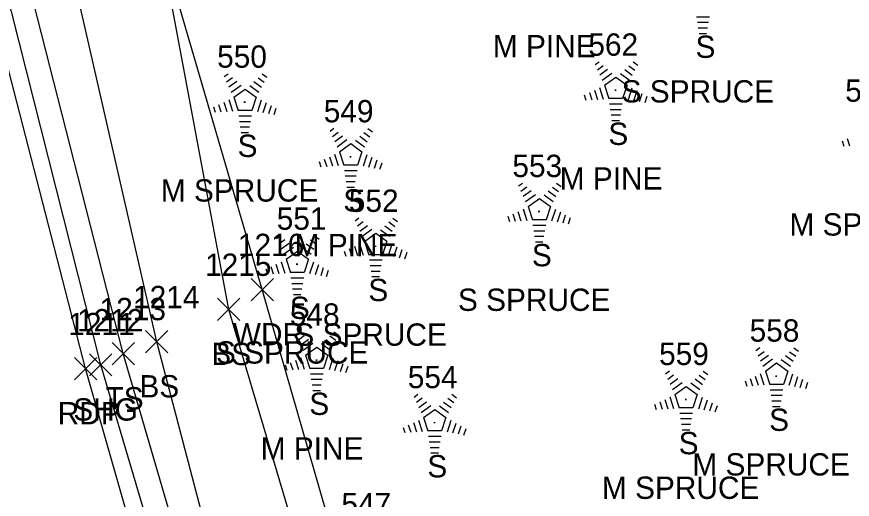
# Model space of a CAD drawing. Extents: x 1545627 to 1546562, y 571176 to 576667.
# Drawn here: x 1546172.5 to 1546247.4, y 571933.8 to 571977 of the extents above; entities that cross this region are included whole.
import ezdxf

# ---------------------------------------------------------------- set-up
doc = ezdxf.new("R2010")
doc.units = 0
for name, color, linetype in [('L_A', 7, 'Continuous'), ('L_C', 7, 'Continuous'), ('L_I', 7, 'Continuous'), ('L_TIC', 7, 'Continuous'), ('LAWA', 7, 'Continuous'), ('LELB', 7, 'Continuous'), ('LTC', 7, 'Continuous'), ('P_A', 7, 'Continuous'), ('P_I', 7, 'Continuous'), ('P_TIC', 7, 'Continuous'), ('PET', 7, 'Continuous'), ('PSU', 7, 'Continuous')]:
    doc.layers.add(name, color=color, linetype=linetype)

msp = doc.modelspace()

# ---------------------------------------------------------------- linework, layer by layer
at = {"layer": 'L_TIC'}
for points in [[(1546193.552, 571951.56), (1546195.552, 571953.56)], [(1546195.552, 571951.56), (1546193.552, 571953.56)], [(1546190.554, 571949.783), (1546192.554, 571951.783)], [(1546192.554, 571949.783), (1546190.554, 571951.783)], [(1546184.101, 571946.883), (1546186.101, 571948.883)], [(1546186.101, 571946.883), (1546184.101, 571948.883)], [(1546181.096, 571945.809), (1546183.096, 571947.809)], [(1546183.096, 571945.809), (1546181.096, 571947.809)]]:
    msp.add_lwpolyline(points, dxfattribs=at)
at = {"layer": 'LAWA'}
msp.add_lwpolyline([(1546228.586, 571855.541), (1546209.815, 571899.546), (1546194.552, 571952.56), (1546185.852, 571982.338), (1546183.98, 571991.384), (1546179.112, 572029.569), (1546170.944, 572048.245), (1546164.758, 572064.391), (1546155.771, 572091.279), (1546144.336, 572123.946)], dxfattribs=at)
at = {"layer": 'LELB'}
for points in [[(1546347.404, 571535.241), (1546326.62, 571574.77), (1546309.351, 571609.13), (1546297.635, 571636.432), (1546292.788, 571646.222), (1546275.729, 571689.363), (1546263.627, 571715.111), (1546250.323, 571751.347), (1546233.4, 571797.155), (1546220.817, 571841.735), (1546218.613, 571853), (1546198.39, 571897.178), (1546185.101, 571947.883), (1546175.652, 571989.222), (1546174.94, 572003.263), (1546174.777, 572026.811), (1546167.554, 572047.439), (1546164.758, 572064.391), (1546160.424, 572092.892), (1546150.118, 572129.232)], [(1546346.375, 571534.64), (1546325.48, 571574.254), (1546308.892, 571608.63), (1546296.212, 571635.99), (1546273.967, 571687.639), (1546262.69, 571714.717), (1546248.75, 571750.385), (1546231.961, 571796.63), (1546217.305, 571838.705), (1546210.358, 571854.991), (1546196.649, 571896.999), (1546182.096, 571946.809), (1546169.64, 571995.561), (1546168.24, 572028.129), (1546158.043, 572044.974), (1546148.167, 572086.529), (1546140.639, 572120.601)], [(1546290.318, 571657.048), (1546276.567, 571693.199), (1546283.409, 571696.029), (1546285.218, 571707.812), (1546280.59, 571717.609), (1546272.325, 571717.419), (1546265.003, 571715.531), (1546255.381, 571753.558), (1546251.916, 571771.022), (1546251.669, 571784.619), (1546239.773, 571800.023), (1546225.642, 571844.556), (1546223.567, 571853.749), (1546206.909, 571899.078), (1546191.554, 571950.783), (1546183.98, 571991.384)]]:
    msp.add_lwpolyline(points, dxfattribs=at)
at = {"layer": 'LTC'}
for p, q in [((1546234.637, 571976.988), (1546233.492, 571976.988)), ((1546234.553, 571976.488), (1546233.565, 571976.488)), ((1546234.469, 571975.988), (1546233.637, 571975.988)), ((1546234.385, 571975.488), (1546233.71, 571975.488)), ((1546224.392, 571972.73), (1546224.746, 571972.987)), ((1546227.79, 571972.97), (1546228.209, 571972.665)), ((1546224.601, 571972.264), (1546225.13, 571972.648)), ((1546224.811, 571971.798), (1546225.515, 571972.31)), ((1546227.048, 571972.273), (1546227.727, 571971.78)), ((1546227.419, 571972.622), (1546227.968, 571972.222)), ((1546191.153, 571971.652), (1546191.507, 571971.909)), ((1546191.362, 571971.187), (1546191.891, 571971.571)), ((1546194.18, 571971.544), (1546194.729, 571971.145)), ((1546194.551, 571971.892), (1546194.97, 571971.588)), ((1546225.02, 571971.332), (1546225.899, 571971.97)), ((1546225.245, 571970.877), (1546226.257, 571971.612)), ((1546226.257, 571971.612), (1546227.254, 571970.887)), ((1546226.677, 571971.925), (1546227.486, 571971.336)), ((1546191.572, 571970.721), (1546192.275, 571971.232)), ((1546191.781, 571970.255), (1546192.66, 571970.893)), ((1546193.438, 571970.847), (1546194.247, 571970.259)), ((1546193.809, 571971.196), (1546194.488, 571970.702)), ((1546225.245, 571970.877), (1546225.632, 571969.684)), ((1546227.254, 571970.887), (1546226.863, 571969.684)), ((1546192.006, 571969.8), (1546193.018, 571970.534)), ((1546193.018, 571970.534), (1546194.015, 571969.809)), ((1546223.424, 571970.009), (1546223.576, 571969.541)), ((1546223.88, 571970.225), (1546224.091, 571969.574)), ((1546224.335, 571970.442), (1546224.606, 571969.607)), ((1546224.79, 571970.658), (1546225.121, 571969.639)), ((1546227.691, 571970.616), (1546227.353, 571969.577)), ((1546228.136, 571970.366), (1546227.848, 571969.481)), ((1546228.58, 571970.116), (1546228.343, 571969.386)), ((1546191.096, 571969.364), (1546191.367, 571968.529)), ((1546191.551, 571969.581), (1546191.882, 571968.562)), ((1546192.006, 571969.8), (1546192.393, 571968.607)), ((1546194.015, 571969.809), (1546193.623, 571968.607)), ((1546194.452, 571969.539), (1546194.114, 571968.499)), ((1546194.897, 571969.288), (1546194.609, 571968.404)), ((1546226.863, 571969.684), (1546225.632, 571969.684)), ((1546226.824, 571969.184), (1546225.68, 571969.184)), ((1546229.025, 571969.865), (1546228.838, 571969.291)), ((1546190.185, 571968.931), (1546190.337, 571968.463)), ((1546190.64, 571969.148), (1546190.852, 571968.496)), ((1546193.623, 571968.607), (1546192.393, 571968.607)), ((1546195.341, 571969.038), (1546195.104, 571968.309)), ((1546195.785, 571968.788), (1546195.599, 571968.214)), ((1546226.74, 571968.684), (1546225.752, 571968.684)), ((1546193.585, 571968.107), (1546192.44, 571968.107)), ((1546226.657, 571968.184), (1546225.825, 571968.184)), ((1546226.573, 571967.684), (1546225.898, 571967.684)), ((1546193.501, 571967.607), (1546192.513, 571967.607)), ((1546193.418, 571967.107), (1546192.586, 571967.107)), ((1546200.631, 571966.758), (1546200.985, 571967.015)), ((1546204.029, 571966.998), (1546204.448, 571966.693)), ((1546193.334, 571966.607), (1546192.659, 571966.607)), ((1546200.84, 571966.292), (1546201.369, 571966.676)), ((1546201.05, 571965.826), (1546201.754, 571966.338)), ((1546203.287, 571966.301), (1546203.966, 571965.808)), ((1546203.658, 571966.65), (1546204.207, 571966.251)), ((1546201.259, 571965.361), (1546202.138, 571965.998)), ((1546201.484, 571964.906), (1546202.496, 571965.64)), ((1546202.496, 571965.64), (1546203.493, 571964.915)), ((1546202.916, 571965.953), (1546203.725, 571965.364)), ((1546246.538, 571965.881), (1546246.69, 571965.413)), ((1546246.994, 571966.098), (1546247.205, 571965.446)), ((1546201.029, 571964.686), (1546201.36, 571963.667)), ((1546201.484, 571964.906), (1546201.871, 571963.712)), ((1546203.493, 571964.915), (1546203.102, 571963.712)), ((1546199.663, 571964.037), (1546199.815, 571963.569)), ((1546200.119, 571964.253), (1546200.33, 571963.602)), ((1546200.574, 571964.47), (1546200.845, 571963.635)), ((1546203.93, 571964.644), (1546203.592, 571963.605)), ((1546204.375, 571964.394), (1546204.087, 571963.509)), ((1546204.819, 571964.144), (1546204.582, 571963.414)), ((1546203.102, 571963.712), (1546201.871, 571963.712)), ((1546203.063, 571963.212), (1546201.919, 571963.212)), ((1546205.264, 571963.893), (1546205.077, 571963.319)), ((1546202.979, 571962.712), (1546201.991, 571962.712)), ((1546202.896, 571962.212), (1546202.064, 571962.212)), ((1546202.812, 571961.712), (1546202.137, 571961.712)), ((1546217.533, 571961.851), (1546217.888, 571962.109)), ((1546217.743, 571961.386), (1546218.272, 571961.77)), ((1546220.56, 571961.743), (1546221.11, 571961.344)), ((1546220.932, 571962.092), (1546221.351, 571961.787)), ((1546217.952, 571960.92), (1546218.656, 571961.431)), ((1546218.162, 571960.454), (1546219.04, 571961.092)), ((1546219.818, 571961.047), (1546220.628, 571960.458)), ((1546220.189, 571961.395), (1546220.869, 571960.901)), ((1546218.387, 571959.999), (1546219.398, 571960.734)), ((1546219.398, 571960.734), (1546220.395, 571960.009)), ((1546217.477, 571959.564), (1546217.748, 571958.728)), ((1546217.932, 571959.78), (1546218.263, 571958.761)), ((1546218.387, 571959.999), (1546218.774, 571958.806)), ((1546220.395, 571960.009), (1546220.004, 571958.806)), ((1546220.833, 571959.738), (1546220.495, 571958.698)), ((1546221.277, 571959.488), (1546220.99, 571958.603)), ((1546202.872, 571958.728), (1546203.227, 571958.986)), ((1546206.27, 571958.968), (1546206.69, 571958.664)), ((1546216.566, 571959.13), (1546216.718, 571958.663)), ((1546217.021, 571959.347), (1546217.233, 571958.695)), ((1546220.004, 571958.806), (1546218.774, 571958.806)), ((1546221.722, 571959.238), (1546221.485, 571958.508)), ((1546222.166, 571958.987), (1546221.979, 571958.413)), ((1546203.082, 571958.263), (1546203.611, 571958.647)), ((1546203.291, 571957.797), (1546203.995, 571958.308)), ((1546203.501, 571957.331), (1546204.379, 571957.969)), ((1546205.528, 571958.272), (1546206.207, 571957.778)), ((1546205.899, 571958.62), (1546206.449, 571958.221)), ((1546219.966, 571958.306), (1546218.821, 571958.306)), ((1546195.84, 571957.125), (1546196.195, 571957.383)), ((1546199.239, 571957.366), (1546199.658, 571957.061)), ((1546203.725, 571956.876), (1546204.737, 571957.611)), ((1546204.737, 571957.611), (1546205.734, 571956.886)), ((1546205.157, 571957.923), (1546205.967, 571957.335)), ((1546219.882, 571957.806), (1546218.894, 571957.806)), ((1546219.798, 571957.306), (1546218.967, 571957.306)), ((1546196.05, 571956.66), (1546196.579, 571957.044)), ((1546196.259, 571956.194), (1546196.963, 571956.705)), ((1546198.497, 571956.669), (1546199.176, 571956.175)), ((1546198.867, 571957.018), (1546199.417, 571956.618)), ((1546202.815, 571956.441), (1546203.087, 571955.605)), ((1546203.271, 571956.657), (1546203.602, 571955.638)), ((1546203.725, 571956.876), (1546204.112, 571955.683)), ((1546205.734, 571956.886), (1546205.343, 571955.683)), ((1546206.172, 571956.615), (1546205.834, 571955.575)), ((1546219.714, 571956.806), (1546219.039, 571956.806)), ((1546196.469, 571955.728), (1546197.347, 571956.366)), ((1546196.694, 571955.273), (1546197.705, 571956.008)), ((1546197.705, 571956.008), (1546198.702, 571955.283)), ((1546198.125, 571956.321), (1546198.935, 571955.732)), ((1546201.905, 571956.007), (1546202.057, 571955.539)), ((1546202.36, 571956.224), (1546202.572, 571955.572)), ((1546206.616, 571956.364), (1546206.329, 571955.48)), ((1546207.061, 571956.114), (1546206.824, 571955.385)), ((1546207.505, 571955.864), (1546207.318, 571955.29)), ((1546196.239, 571955.054), (1546196.57, 571954.035)), ((1546196.694, 571955.273), (1546197.081, 571954.08)), ((1546198.702, 571955.283), (1546198.311, 571954.08)), ((1546199.14, 571955.012), (1546198.802, 571953.973)), ((1546205.343, 571955.683), (1546204.112, 571955.683)), ((1546205.305, 571955.183), (1546204.16, 571955.183)), ((1546194.873, 571954.405), (1546195.025, 571953.937)), ((1546195.328, 571954.621), (1546195.54, 571953.97)), ((1546195.784, 571954.838), (1546196.055, 571954.003)), ((1546199.584, 571954.762), (1546199.297, 571953.877)), ((1546200.029, 571954.512), (1546199.792, 571953.782)), ((1546200.473, 571954.261), (1546200.287, 571953.687)), ((1546205.221, 571954.683), (1546204.232, 571954.683)), ((1546198.311, 571954.08), (1546197.081, 571954.08)), ((1546198.273, 571953.58), (1546197.128, 571953.58)), ((1546205.137, 571954.183), (1546204.305, 571954.183)), ((1546205.053, 571953.683), (1546204.378, 571953.683)), ((1546198.189, 571953.08), (1546197.201, 571953.08)), ((1546198.105, 571952.58), (1546197.274, 571952.58)), ((1546198.022, 571952.08), (1546197.347, 571952.08)), ((1546197.583, 571948.523), (1546197.938, 571948.781)), ((1546197.793, 571948.058), (1546198.322, 571948.442)), ((1546200.611, 571948.415), (1546201.16, 571948.016)), ((1546200.982, 571948.764), (1546201.401, 571948.459)), ((1546198.003, 571947.592), (1546198.706, 571948.103)), ((1546198.212, 571947.126), (1546199.091, 571947.764)), ((1546199.868, 571947.719), (1546200.678, 571947.13)), ((1546200.24, 571948.067), (1546200.919, 571947.573)), ((1546198.437, 571946.671), (1546199.448, 571947.406)), ((1546199.448, 571947.406), (1546200.446, 571946.681)), ((1546238.801, 571947.093), (1546239.156, 571947.35)), ((1546239.011, 571946.627), (1546239.54, 571947.011)), ((1546241.829, 571946.985), (1546242.378, 571946.585)), ((1546242.2, 571947.333), (1546242.619, 571947.028)), ((1546197.071, 571946.019), (1546197.283, 571945.368)), ((1546197.527, 571946.236), (1546197.798, 571945.4)), ((1546197.982, 571946.452), (1546198.313, 571945.433)), ((1546198.437, 571946.671), (1546198.824, 571945.478)), ((1546200.446, 571946.681), (1546200.054, 571945.478)), ((1546200.883, 571946.41), (1546200.545, 571945.37)), ((1546201.328, 571946.16), (1546201.04, 571945.275)), ((1546239.221, 571946.161), (1546239.924, 571946.673)), ((1546239.43, 571945.695), (1546240.309, 571946.333)), ((1546239.655, 571945.24), (1546240.666, 571945.975)), ((1546240.666, 571945.975), (1546241.664, 571945.25)), ((1546241.086, 571946.288), (1546241.896, 571945.699)), ((1546241.458, 571946.636), (1546242.137, 571946.143)), ((1546196.616, 571945.803), (1546196.768, 571945.335)), ((1546200.054, 571945.478), (1546198.824, 571945.478)), ((1546201.772, 571945.91), (1546201.535, 571945.18)), ((1546202.216, 571945.659), (1546202.03, 571945.085)), ((1546230.694, 571944.998), (1546231.048, 571945.255)), ((1546234.092, 571945.238), (1546234.511, 571944.933)), ((1546239.655, 571945.24), (1546240.042, 571944.047)), ((1546241.664, 571945.25), (1546241.272, 571944.047)), ((1546200.016, 571944.978), (1546198.871, 571944.978)), ((1546199.932, 571944.478), (1546198.944, 571944.478)), ((1546230.903, 571944.532), (1546231.433, 571944.916)), ((1546231.113, 571944.066), (1546231.817, 571944.578)), ((1546233.35, 571944.541), (1546234.029, 571944.048)), ((1546233.721, 571944.89), (1546234.27, 571944.491)), ((1546238.289, 571944.588), (1546238.501, 571943.937)), ((1546238.745, 571944.805), (1546239.016, 571943.97)), ((1546239.2, 571945.021), (1546239.531, 571944.002)), ((1546242.101, 571944.979), (1546241.763, 571943.94)), ((1546242.546, 571944.729), (1546242.258, 571943.844)), ((1546242.99, 571944.479), (1546242.753, 571943.749)), ((1546199.848, 571943.978), (1546199.017, 571943.978)), ((1546231.323, 571943.601), (1546232.201, 571944.238)), ((1546231.547, 571943.146), (1546232.559, 571943.88)), ((1546232.559, 571943.88), (1546233.556, 571943.155)), ((1546232.979, 571944.193), (1546233.788, 571943.604)), ((1546237.834, 571944.372), (1546237.986, 571943.904)), ((1546241.272, 571944.047), (1546240.042, 571944.047)), ((1546243.434, 571944.228), (1546243.248, 571943.654)), ((1546199.765, 571943.478), (1546199.09, 571943.478)), ((1546208.16, 571942.923), (1546208.515, 571943.181)), ((1546211.558, 571943.164), (1546211.977, 571942.859)), ((1546231.547, 571943.146), (1546231.934, 571941.952)), ((1546233.556, 571943.155), (1546233.165, 571941.952)), ((1546241.234, 571943.547), (1546240.089, 571943.547)), ((1546241.15, 571943.047), (1546240.162, 571943.047)), ((1546208.37, 571942.458), (1546208.899, 571942.842)), ((1546208.579, 571941.992), (1546209.283, 571942.503)), ((1546210.816, 571942.467), (1546211.495, 571941.973)), ((1546211.187, 571942.815), (1546211.737, 571942.416)), ((1546229.726, 571942.277), (1546229.878, 571941.809)), ((1546230.182, 571942.493), (1546230.393, 571941.842)), ((1546230.637, 571942.71), (1546230.908, 571941.875)), ((1546231.093, 571942.926), (1546231.423, 571941.907)), ((1546233.993, 571942.884), (1546233.655, 571941.845)), ((1546234.438, 571942.634), (1546234.15, 571941.749)), ((1546234.883, 571942.384), (1546234.645, 571941.654)), ((1546241.066, 571942.547), (1546240.235, 571942.547)), ((1546208.789, 571941.526), (1546209.667, 571942.164)), ((1546209.013, 571941.071), (1546210.025, 571941.806)), ((1546210.025, 571941.806), (1546211.022, 571941.081)), ((1546210.445, 571942.119), (1546211.255, 571941.53)), ((1546233.165, 571941.952), (1546231.934, 571941.952)), ((1546235.327, 571942.133), (1546235.14, 571941.559)), ((1546240.983, 571942.047), (1546240.308, 571942.047)), ((1546208.559, 571940.852), (1546208.89, 571939.833)), ((1546209.013, 571941.071), (1546209.4, 571939.878)), ((1546211.022, 571941.081), (1546210.631, 571939.878)), ((1546211.46, 571940.81), (1546211.122, 571939.77)), ((1546233.126, 571941.452), (1546231.982, 571941.452)), ((1546233.043, 571940.952), (1546232.054, 571940.952)), ((1546207.192, 571940.202), (1546207.345, 571939.735)), ((1546207.648, 571940.419), (1546207.86, 571939.767)), ((1546208.103, 571940.636), (1546208.375, 571939.8)), ((1546211.904, 571940.56), (1546211.617, 571939.675)), ((1546212.349, 571940.31), (1546212.112, 571939.58)), ((1546212.793, 571940.059), (1546212.606, 571939.485)), ((1546232.959, 571940.452), (1546232.127, 571940.452)), ((1546210.631, 571939.878), (1546209.4, 571939.878)), ((1546210.592, 571939.378), (1546209.448, 571939.378)), ((1546232.875, 571939.952), (1546232.2, 571939.952)), ((1546210.509, 571938.878), (1546209.52, 571938.878)), ((1546210.425, 571938.378), (1546209.593, 571938.378)), ((1546210.341, 571937.878), (1546209.666, 571937.878))]:
    msp.add_line(p, q, dxfattribs=at)
at = {"layer": 'P_TIC'}
for points in [[(1546179.076, 571944.808), (1546181.076, 571946.808)], [(1546181.076, 571944.808), (1546179.076, 571946.808)], [(1546177.724, 571944.469), (1546179.724, 571946.469)], [(1546179.724, 571944.469), (1546177.724, 571946.469)]]:
    msp.add_lwpolyline(points, dxfattribs=at)
at = {"layer": 'PET'}
msp.add_lwpolyline([(1546559.083, 571194.504), (1546529.754, 571240.451), (1546499.791, 571284.884), (1546470.8, 571327.721), (1546443.13, 571367.677), (1546417.679, 571406.902), (1546392.946, 571446.313), (1546370.2, 571483.985), (1546352.755, 571514.997), (1546343.407, 571532.432), (1546322.939, 571573.038), (1546306.849, 571607.127), (1546293.983, 571634.557), (1546271.4, 571685.961), (1546259.459, 571713.473), (1546245.431, 571748.527), (1546227.668, 571795.217), (1546213.044, 571834.88), (1546205.182, 571857.755), (1546192.697, 571896.534), (1546178.724, 571945.469), (1546165.665, 571996.104)], dxfattribs=at)
at = {"layer": 'PSU'}
msp.add_lwpolyline([(1546344.909, 571533.751), (1546324.237, 571573.752), (1546307.569, 571607.607), (1546295.255, 571635.337), (1546272.392, 571686.555), (1546261.3, 571714.23), (1546246.813, 571749.297), (1546229.824, 571796.031), (1546214.931, 571836.379), (1546208.219, 571856.105), (1546194.623, 571896.648), (1546180.076, 571945.808), (1546167.396, 571995.967), (1546161.656, 572024.838), (1546155.575, 572044.541)], dxfattribs=at)

# ---------------------------------------------------------------- texts
at = {"layer": 'L_A'}
for s, p in [('S', (1546233.395, 571973.326)), ('S', (1546225.582, 571965.521)), ('S', (1546192.343, 571964.444)), ('S', (1546201.821, 571959.549)), ('S', (1546218.724, 571954.643)), ('S', (1546204.063, 571951.52)), ('S', (1546197.031, 571949.917)), ('WDR', (1546191.914, 571947.56)), ('BS', (1546189.995, 571945.783)), ('BS', (1546183.542, 571942.883)), ('TS', (1546180.505, 571941.809)), ('S', (1546198.774, 571941.315)), ('S', (1546239.992, 571939.884)), ('S', (1546231.884, 571937.789)), ('S', (1546209.351, 571935.715))]:
    msp.add_text(s, height=2, dxfattribs=at).set_placement(p)
at = {"layer": 'L_C'}
for s, p in [('M PINE', (1546215.23, 571973.379)), ('S SPRUCE', (1546226.765, 571969.326)), ('M PINE', (1546221.22, 571961.521)), ('M SPRUCE', (1546185.461, 571960.444)), ('M SPRUCE', (1546241.815, 571957.394)), ('M PINE', (1546197.459, 571955.549)), ('S SPRUCE', (1546212.094, 571950.643)), ('S SPRUCE', (1546197.433, 571947.52)), ('S SPRUCE', (1546190.401, 571945.917)), ('M PINE', (1546194.412, 571937.315)), ('M SPRUCE', (1546233.11, 571935.884)), ('M SPRUCE', (1546225.003, 571933.789))]:
    msp.add_text(s, height=2, dxfattribs=at).set_placement(p)
at = {"layer": 'L_I'}
for s, p in [('562', (1546223.787, 571973.521)), ('550', (1546190.509, 571972.444)), ('560', (1546246.815, 571969.394)), ('549', (1546200.065, 571967.549)), ('553', (1546216.976, 571962.643)), ('552', (1546202.315, 571959.52)), ('551', (1546195.85, 571957.917)), ('1216', (1546192.371, 571955.56)), ('1215', (1546189.428, 571953.783)), ('1214', (1546182.975, 571950.883)), ('1213', (1546179.97, 571949.809)), ('548', (1546197.026, 571949.315)), ('558', (1546238.244, 571947.884)), ('559', (1546230.129, 571945.789)), ('554', (1546207.603, 571943.715)), ('547', (1546201.653, 571932.327))]:
    msp.add_text(s, height=2, dxfattribs=at).set_placement(p)
at = {"layer": 'LTC'}
for p in [(1546226.139, 571970.625), (1546192.9, 571969.548), (1546202.378, 571964.653), (1546219.281, 571959.747), (1546204.62, 571956.624), (1546197.588, 571955.021), (1546199.331, 571946.419), (1546240.549, 571944.988), (1546232.441, 571942.893), (1546209.907, 571940.819)]:
    msp.add_text('.', height=1.037, rotation=270, dxfattribs=at).set_placement(p)
at = {"layer": 'P_A'}
for s, p in [('RDP', (1546176.212, 571940.469)), ('SHG', (1546177.611, 571940.808))]:
    msp.add_text(s, height=2, dxfattribs=at).set_placement(p)
at = {"layer": 'P_I'}
for s, p in [('1211', (1546177.165, 571948.469)), ('1212', (1546177.95, 571948.808))]:
    msp.add_text(s, height=2, dxfattribs=at).set_placement(p)

doc.saveas('drawing.dxf')
